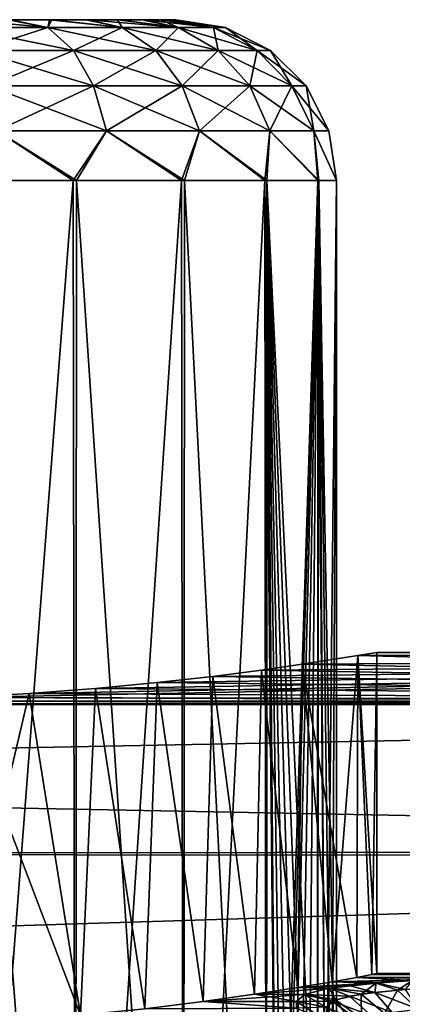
# Model space of a CAD drawing. Header units: millimetres. Extents: x -143 to 143, y -35 to 35.
# Tile 526 of 533: x 126.73 to 129.11, y 18.31 to 24.44. Entities that reach past the tile are written whole.
import ezdxf

# ---------------------------------------------------------------- set-up
doc = ezdxf.new("R2010")
doc.units = ezdxf.units.MM
doc.header["$LTSCALE"] = 65.185185
for name, color, linetype in [('1130', 7, 'CONTINUOUS'), ('1131', 7, 'CONTINUOUS'), ('1301', 7, 'CONTINUOUS'), ('1323', 7, 'CONTINUOUS'), ('1449', 7, 'CONTINUOUS'), ('1780', 7, 'CONTINUOUS'), ('1783', 7, 'CONTINUOUS'), ('1784', 7, 'CONTINUOUS'), ('1785', 7, 'CONTINUOUS'), ('1786', 7, 'CONTINUOUS'), ('848', 7, 'CONTINUOUS'), ('855', 7, 'CONTINUOUS'), ('856', 7, 'CONTINUOUS')]:
    doc.layers.add(name, color=color, linetype=linetype)

msp = doc.modelspace()

# ---------------------------------------------------------------- linework, layer by layer
at = {"layer": '1130', "linetype": 'CONTINUOUS'}
for points in [[(128.9467, 18.4418, 1.4657), (129.1718, 18.4565, 1.268), (129.079, 18.3968, 1.5905), (128.9467, 18.4418, 1.4657)], [(129.1718, 18.4565, 1.268), (129.3392, 18.415, 1.367), (129.079, 18.3968, 1.5905), (129.1718, 18.4565, 1.268)], [(128.499, 18.3712, 2.1795), (128.6536, 18.4094, 1.8288), (128.6935, 18.3371, 2.1695), (128.499, 18.3712, 2.1795)], [(128.6536, 18.4094, 1.8288), (128.9467, 18.4418, 1.4657), (128.8536, 18.3718, 1.8545), (128.6536, 18.4094, 1.8288)], [(128.6935, 18.3371, 2.1695), (128.6536, 18.4094, 1.8288), (128.8536, 18.3718, 1.8545), (128.6935, 18.3371, 2.1695)], [(128.8536, 18.3718, 1.8545), (128.9467, 18.4418, 1.4657), (129.079, 18.3968, 1.5905), (128.8536, 18.3718, 1.8545)], [(128.8536, 18.3718, 1.8545), (129.079, 18.3968, 1.5905), (128.9981, 18.2525, 1.9329), (128.8536, 18.3718, 1.8545)], [(129.079, 18.3968, 1.5905), (129.2078, 18.2761, 1.694), (128.9981, 18.2525, 1.9329), (129.079, 18.3968, 1.5905)], [(129.3392, 18.415, 1.367), (129.2078, 18.2761, 1.694), (129.079, 18.3968, 1.5905), (129.3392, 18.415, 1.367)], [(128.45, 18.327, 2.5243), (128.499, 18.3712, 2.1795), (128.6344, 18.292, 2.5196), (128.45, 18.327, 2.5243)], [(128.6344, 18.292, 2.5196), (128.499, 18.3712, 2.1795), (128.6935, 18.3371, 2.1695), (128.6344, 18.292, 2.5196)], [(128.6344, 18.292, 2.5196), (128.6935, 18.3371, 2.1695), (128.8037, 18.1817, 2.5044), (128.6344, 18.292, 2.5196)], [(128.6935, 18.3371, 2.1695), (128.8536, 18.3718, 1.8545), (128.8552, 18.2205, 2.2077), (128.6935, 18.3371, 2.1695)], [(128.8037, 18.1817, 2.5044), (128.6935, 18.3371, 2.1695), (128.8552, 18.2205, 2.2077), (128.8037, 18.1817, 2.5044)], [(128.8552, 18.2205, 2.2077), (128.8536, 18.3718, 1.8545), (128.9981, 18.2525, 1.9329), (128.8552, 18.2205, 2.2077)]]:
    msp.add_3dface(points, dxfattribs=at)
at = {"layer": '1131', "linetype": 'CONTINUOUS'}
msp.add_3dface([(128.45, 18.2862, 2.8042), (128.45, 18.327, 2.5243), (128.6344, 18.292, 2.5196), (128.45, 18.2862, 2.8042)], dxfattribs=at)
at = {"layer": '1301', "linetype": 'CONTINUOUS'}
for points in [[(128.8317, 20.4801, -0.9021), (140.45, 20.169, -3.6692), (128.4857, 20.4259, -1.7419), (128.8317, 20.4801, -0.9021)], [(128.95, 20.5), (140.45, 20.4997, -0.1177), (128.8317, 20.4801, -0.9021), (128.95, 20.5)], [(140.45, 20.4997, -0.1177), (140.45, 20.169, -3.6692), (128.8317, 20.4801, -0.9021), (140.45, 20.4997, -0.1177)], [(140.45, 20.4999, -0.0589), (140.45, 20.4997, -0.1177), (128.95, 20.5), (140.45, 20.4999, -0.0589)], [(140.45, 20.5), (140.45, 20.4999, -0.0589), (128.95, 20.5), (140.45, 20.5)], [(128.4857, 20.4259, -1.7419), (140.45, 20.169, -3.6692), (128.2325, 20.3898, -2.1232), (128.4857, 20.4259, -1.7419)], [(127.9295, 20.3506, -2.4702), (140.45, 20.169, -3.6692), (127.5827, 20.3113, -2.7751), (127.9295, 20.3506, -2.4702)], [(128.2325, 20.3898, -2.1232), (140.45, 20.169, -3.6692), (127.9295, 20.3506, -2.4702), (128.2325, 20.3898, -2.1232)], [(127.5827, 20.3113, -2.7751), (140.45, 20.169, -3.6692), (127.1995, 20.2746, -3.0314), (127.5827, 20.3113, -2.7751)], [(126.7876, 20.2433, -3.2343), (140.45, 20.169, -3.6692), (126.3535, 20.2192, -3.3814), (126.7876, 20.2433, -3.2343)], [(127.1995, 20.2746, -3.0314), (140.45, 20.169, -3.6692), (126.7876, 20.2433, -3.2343), (127.1995, 20.2746, -3.0314)], [(93.65, 20.1902, -3.5506), (125.45, 20.199, -3.5), (140.45, 20.169, -3.6692), (93.65, 20.1902, -3.5506)], [(93.65, 19.27, -6.9939), (93.65, 20.1902, -3.5506), (140.45, 20.169, -3.6692), (93.65, 19.27, -6.9939)], [(140.45, 19.2277, -7.1097), (93.65, 19.27, -6.9939), (140.45, 20.169, -3.6692), (140.45, 19.2277, -7.1097)], [(140.45, 20.169, -3.6692), (125.45, 20.199, -3.5), (126.3535, 20.2192, -3.3814), (140.45, 20.169, -3.6692)], [(93.65, 17.7674, -10.2259), (93.65, 19.27, -6.9939), (140.45, 19.2277, -7.1097), (93.65, 17.7674, -10.2259)], [(140.45, 17.7043, -10.3348), (93.65, 17.7674, -10.2259), (140.45, 19.2277, -7.1097), (140.45, 17.7043, -10.3348)]]:
    msp.add_3dface(points, dxfattribs=at)
at = {"layer": '1323', "linetype": 'CONTINUOUS'}
for points in [[(126.3535, 20.2192, 3.3814), (140.45, 20.5), (126.7876, 20.2432, 3.2343), (126.3535, 20.2192, 3.3814)], [(140.45, 20.5), (126.3535, 20.2192, 3.3814), (140.45, 20.1897, 3.5533), (140.45, 20.5)], [(126.7876, 20.2432, 3.2343), (140.45, 20.5), (127.1995, 20.2746, 3.0314), (126.7876, 20.2432, 3.2343)], [(127.1995, 20.2746, 3.0314), (140.45, 20.5), (127.5827, 20.3113, 2.7752), (127.1995, 20.2746, 3.0314)], [(127.5827, 20.3113, 2.7752), (140.45, 20.5), (127.9295, 20.3506, 2.4703), (127.5827, 20.3113, 2.7752)], [(127.9295, 20.3506, 2.4703), (140.45, 20.5), (128.2324, 20.3897, 2.1232), (127.9295, 20.3506, 2.4703)], [(128.2324, 20.3897, 2.1232), (140.45, 20.5), (128.4857, 20.4259, 1.742), (128.2324, 20.3897, 2.1232)], [(128.4857, 20.4259, 1.742), (140.45, 20.5), (128.8317, 20.4801, 0.9021), (128.4857, 20.4259, 1.742)], [(140.45, 20.5), (128.95, 20.5), (128.8317, 20.4801, 0.9021), (140.45, 20.5)], [(140.45, 20.1897, 3.5533), (125.45, 20.199, 3.5), (93.65, 20.1605, 3.7152), (140.45, 20.1897, 3.5533)], [(140.45, 19.2682, 6.9991), (140.45, 20.1897, 3.5533), (93.65, 20.1605, 3.7152), (140.45, 19.2682, 6.9991)], [(126.3535, 20.2192, 3.3814), (125.45, 20.199, 3.5), (140.45, 20.1897, 3.5533), (126.3535, 20.2192, 3.3814)], [(93.65, 19.2123, 7.1509), (140.45, 19.2682, 6.9991), (93.65, 20.1605, 3.7152), (93.65, 19.2123, 7.1509)], [(140.45, 17.7633, 10.233), (140.45, 19.2682, 6.9991), (93.65, 19.2123, 7.1509), (140.45, 17.7633, 10.233)], [(93.65, 17.6834, 10.3705), (140.45, 17.7633, 10.233), (93.65, 19.2123, 7.1509), (93.65, 17.6834, 10.3705)]]:
    msp.add_3dface(points, dxfattribs=at)
at = {"layer": '1449', "linetype": 'CONTINUOUS'}
for points in [[(128.8255, 18.4769, -0.9251), (128.8317, 20.4801, -0.9021), (128.4857, 20.4259, -1.7419), (128.8255, 18.4769, -0.9251)], [(128.6712, 18.4493, 1.3689), (128.4857, 20.4259, 1.742), (128.8317, 20.4801, 0.9021), (128.6712, 18.4493, 1.3689)], [(128.8255, 18.4769, 0.9251), (128.6712, 18.4493, 1.3689), (128.8317, 20.4801, 0.9021), (128.8255, 18.4769, 0.9251)], [(128.8255, 18.4769, -0.9251), (128.9188, 18.4941, -0.4665), (128.8317, 20.4801, -0.9021), (128.8255, 18.4769, -0.9251)], [(128.9188, 18.4941, 0.4664), (128.8255, 18.4769, 0.9251), (128.8317, 20.4801, 0.9021), (128.9188, 18.4941, 0.4664)], [(128.95, 18.5, -0.0001), (128.95, 20.5), (128.8317, 20.4801, -0.9021), (128.95, 18.5, -0.0001)], [(128.95, 20.5), (128.9188, 18.4941, 0.4664), (128.8317, 20.4801, 0.9021), (128.95, 20.5)], [(128.9188, 18.4941, -0.4665), (128.95, 18.5, -0.0001), (128.8317, 20.4801, -0.9021), (128.9188, 18.4941, -0.4665)], [(128.95, 18.5, -0.0001), (128.9188, 18.4941, 0.4664), (128.95, 20.5), (128.95, 18.5, -0.0001)], [(128.458, 18.4133, 1.7893), (128.2324, 20.3897, 2.1232), (128.4857, 20.4259, 1.742), (128.458, 18.4133, 1.7893)], [(128.458, 18.4133, -1.7894), (128.4857, 20.4259, -1.7419), (128.2325, 20.3898, -2.1232), (128.458, 18.4133, -1.7894)], [(128.458, 18.4133, -1.7894), (128.6712, 18.4493, -1.369), (128.4857, 20.4259, -1.7419), (128.458, 18.4133, -1.7894)], [(128.6712, 18.4493, 1.3689), (128.458, 18.4133, 1.7893), (128.4857, 20.4259, 1.742), (128.6712, 18.4493, 1.3689)], [(128.6712, 18.4493, -1.369), (128.8255, 18.4769, -0.9251), (128.4857, 20.4259, -1.7419), (128.6712, 18.4493, -1.369)], [(127.8699, 18.3264, -2.5286), (127.9295, 20.3506, -2.4702), (127.5827, 20.3113, -2.7751), (127.8699, 18.3264, -2.5286)], [(127.87, 18.3264, 2.5286), (127.5827, 20.3113, 2.7752), (127.9295, 20.3506, 2.4703), (127.87, 18.3264, 2.5286)], [(127.8699, 18.3264, -2.5286), (128.1894, 18.3713, -2.1785), (127.9295, 20.3506, -2.4702), (127.8699, 18.3264, -2.5286)], [(128.1894, 18.3713, 2.1785), (127.87, 18.3264, 2.5286), (127.9295, 20.3506, 2.4703), (128.1894, 18.3713, 2.1785)], [(128.1894, 18.3713, -2.1785), (128.2325, 20.3898, -2.1232), (127.9295, 20.3506, -2.4702), (128.1894, 18.3713, -2.1785)], [(128.1894, 18.3713, 2.1785), (127.9295, 20.3506, 2.4703), (128.2324, 20.3897, 2.1232), (128.1894, 18.3713, 2.1785)], [(128.1894, 18.3713, -2.1785), (128.458, 18.4133, -1.7894), (128.2325, 20.3898, -2.1232), (128.1894, 18.3713, -2.1785)], [(128.458, 18.4133, 1.7893), (128.1894, 18.3713, 2.1785), (128.2324, 20.3897, 2.1232), (128.458, 18.4133, 1.7893)], [(127.5065, 18.282, -2.8321), (127.5827, 20.3113, -2.7751), (127.1995, 20.2746, -3.0314), (127.5065, 18.282, -2.8321)], [(127.5066, 18.282, 2.8321), (127.1995, 20.2746, 3.0314), (127.5827, 20.3113, 2.7752), (127.5066, 18.282, 2.8321)], [(127.5065, 18.282, -2.8321), (127.8699, 18.3264, -2.5286), (127.5827, 20.3113, -2.7751), (127.5065, 18.282, -2.8321)], [(127.87, 18.3264, 2.5286), (127.5066, 18.282, 2.8321), (127.5827, 20.3113, 2.7752), (127.87, 18.3264, 2.5286)], [(127.1062, 18.2412, 3.0833), (126.3013, 18.1859, 3.3949), (126.7876, 20.2432, 3.2343), (127.1062, 18.2412, 3.0833)], [(126.3013, 18.1859, 3.3949), (126.3535, 20.2192, 3.3814), (126.7876, 20.2432, 3.2343), (126.3013, 18.1859, 3.3949)], [(127.1062, 18.2412, -3.0833), (126.7876, 20.2433, -3.2343), (126.3535, 20.2192, -3.3814), (127.1062, 18.2412, -3.0833)], [(127.1062, 18.2412, -3.0833), (127.1995, 20.2746, -3.0314), (126.7876, 20.2433, -3.2343), (127.1062, 18.2412, -3.0833)], [(127.1062, 18.2412, 3.0833), (126.7876, 20.2432, 3.2343), (127.1995, 20.2746, 3.0314), (127.1062, 18.2412, 3.0833)], [(127.1062, 18.2412, -3.0833), (127.5065, 18.282, -2.8321), (127.1995, 20.2746, -3.0314), (127.1062, 18.2412, -3.0833)], [(127.5066, 18.282, 2.8321), (127.1062, 18.2412, 3.0833), (127.1995, 20.2746, 3.0314), (127.5066, 18.282, 2.8321)], [(126.3013, 18.1859, -3.3949), (127.1062, 18.2412, -3.0833), (126.3535, 20.2192, -3.3814), (126.3013, 18.1859, -3.3949)]]:
    msp.add_3dface(points, dxfattribs=at)
at = {"layer": '1780', "linetype": 'CONTINUOUS'}
for points in [[(126.2912, 13.438, 3.1393), (127.075, 13.438, 2.8146), (126.3015, 23.438, 3.1365), (126.2912, 13.438, 3.1393)], [(126.3015, 23.438, 3.1365), (127.075, 13.438, 2.8146), (127.0824, 23.438, 2.8103), (126.3015, 23.438, 3.1365)], [(127.075, 13.438, 2.8146), (127.7481, 13.438, 2.2981), (127.0824, 23.438, 2.8103), (127.075, 13.438, 2.8146)], [(127.0824, 23.438, 2.8103), (127.7481, 13.438, 2.2981), (127.7526, 23.438, 2.2936), (127.0824, 23.438, 2.8103)], [(127.7481, 13.438, 2.2981), (128.2646, 13.438, 1.625), (127.7526, 23.438, 2.2936), (127.7481, 13.438, 2.2981)], [(127.7526, 23.438, 2.2936), (128.2646, 13.438, 1.625), (128.2667, 23.438, 1.6213), (127.7526, 23.438, 2.2936)], [(128.2646, 13.438, 1.625), (128.3331, 15.638, 1.5), (128.2667, 23.438, 1.6213), (128.2646, 13.438, 1.625)], [(128.5216, 16.6973, 1.062), (128.5799, 16.8561, 0.8753), (128.2667, 23.438, 1.6213), (128.5216, 16.6973, 1.062)], [(128.2667, 23.438, 1.6213), (128.5799, 16.8561, 0.8753), (128.5898, 23.438, 0.8391), (128.2667, 23.438, 1.6213)], [(128.462, 16.5097, 1.2207), (128.5216, 16.6973, 1.062), (128.2667, 23.438, 1.6213), (128.462, 16.5097, 1.2207)], [(128.4086, 16.3021, 1.345), (128.462, 16.5097, 1.2207), (128.2667, 23.438, 1.6213), (128.4086, 16.3021, 1.345)], [(128.3674, 16.084, 1.4322), (128.4086, 16.3021, 1.345), (128.2667, 23.438, 1.6213), (128.3674, 16.084, 1.4322)], [(128.3331, 15.638, 1.5), (128.3674, 16.084, 1.4322), (128.2667, 23.438, 1.6213), (128.3331, 15.638, 1.5)], [(128.5799, 16.8561, 0.8753), (128.6304, 16.9805, 0.6691), (128.5898, 23.438, 0.8391), (128.5799, 16.8561, 0.8753)], [(128.6685, 17.0686, 0.4511), (128.7, 17.138), (128.5898, 23.438, 0.8391), (128.6685, 17.0686, 0.4511)], [(128.5898, 23.438, 0.8391), (128.7, 17.138), (128.7, 23.438), (128.5898, 23.438, 0.8391)], [(128.6304, 16.9805, 0.6691), (128.6685, 17.0686, 0.4511), (128.5898, 23.438, 0.8391), (128.6304, 16.9805, 0.6691)]]:
    msp.add_3dface(points, dxfattribs=at)
at = {"layer": '1783', "linetype": 'CONTINUOUS'}
for points in [[(127.0602, 23.438, -2.8231), (126.2911, 13.438, -3.1393), (126.2767, 23.438, -3.1431), (127.0602, 23.438, -2.8231)], [(127.075, 13.438, -2.8146), (126.2911, 13.438, -3.1393), (127.0602, 23.438, -2.8231), (127.075, 13.438, -2.8146)], [(127.7344, 23.438, -2.3117), (127.075, 13.438, -2.8146), (127.0602, 23.438, -2.8231), (127.7344, 23.438, -2.3117)], [(127.7481, 13.438, -2.2981), (127.075, 13.438, -2.8146), (127.7344, 23.438, -2.3117), (127.7481, 13.438, -2.2981)], [(128.2538, 23.438, -1.6435), (127.7481, 13.438, -2.2981), (127.7344, 23.438, -2.3117), (128.2538, 23.438, -1.6435)], [(128.2646, 13.438, -1.625), (127.7481, 13.438, -2.2981), (128.2538, 23.438, -1.6435), (128.2646, 13.438, -1.625)], [(128.3331, 15.638, -1.5), (128.2646, 13.438, -1.625), (128.2538, 23.438, -1.6435), (128.3331, 15.638, -1.5)], [(128.5831, 23.438, -0.8639), (128.3331, 15.638, -1.5), (128.2538, 23.438, -1.6435), (128.5831, 23.438, -0.8639)], [(128.3674, 16.0839, -1.4322), (128.3331, 15.638, -1.5), (128.5831, 23.438, -0.8639), (128.3674, 16.0839, -1.4322)], [(128.4086, 16.302, -1.345), (128.3674, 16.0839, -1.4322), (128.5831, 23.438, -0.8639), (128.4086, 16.302, -1.345)], [(128.462, 16.5096, -1.2208), (128.4086, 16.302, -1.345), (128.5831, 23.438, -0.8639), (128.462, 16.5096, -1.2208)], [(128.5216, 16.6972, -1.0621), (128.462, 16.5096, -1.2208), (128.5831, 23.438, -0.8639), (128.5216, 16.6972, -1.0621)], [(128.5799, 16.8561, -0.8754), (128.5216, 16.6972, -1.0621), (128.5831, 23.438, -0.8639), (128.5799, 16.8561, -0.8754)], [(128.6304, 16.9805, -0.6692), (128.5799, 16.8561, -0.8754), (128.5831, 23.438, -0.8639), (128.6304, 16.9805, -0.6692)], [(128.6999, 23.438, -0.0257), (128.6304, 16.9805, -0.6692), (128.5831, 23.438, -0.8639), (128.6999, 23.438, -0.0257)], [(128.6685, 17.0685, -0.4511), (128.6304, 16.9805, -0.6692), (128.6999, 23.438, -0.0257), (128.6685, 17.0685, -0.4511)], [(128.7, 23.438), (128.7, 17.138), (128.6685, 17.0685, -0.4511), (128.7, 23.438)], [(128.7, 23.438), (128.6685, 17.0685, -0.4511), (128.7, 23.438, -0.0128), (128.7, 23.438)], [(128.7, 23.438, -0.0128), (128.6685, 17.0685, -0.4511), (128.6999, 23.438, -0.0257), (128.7, 23.438, -0.0128)]]:
    msp.add_3dface(points, dxfattribs=at)
at = {"layer": '1784', "linetype": 'CONTINUOUS'}
for points in [[(126.3574, 24.3891, -2.3927), (126.657, 24.438, -1.8989), (126.9037, 24.3891, -2.106), (126.3574, 24.3891, -2.3927)], [(126.657, 24.438, -1.8989), (126.9145, 24.438, -1.7082), (126.9037, 24.3891, -2.106), (126.657, 24.438, -1.8989)], [(126.9037, 24.3891, -2.106), (126.9145, 24.438, -1.7082), (127.3655, 24.3891, -1.6969), (126.9037, 24.3891, -2.106)], [(126.9145, 24.438, -1.7082), (127.1422, 24.438, -1.4828), (127.3655, 24.3891, -1.6969), (126.9145, 24.438, -1.7082)], [(127.1422, 24.438, -1.4828), (127.3357, 24.438, -1.2274), (127.3655, 24.3891, -1.6969), (127.1422, 24.438, -1.4828)], [(127.3357, 24.438, -1.2274), (127.4909, 24.438, -0.9472), (127.7159, 24.3891, -1.1892), (127.3357, 24.438, -1.2274)], [(127.3655, 24.3891, -1.6969), (127.3357, 24.438, -1.2274), (127.7159, 24.3891, -1.1892), (127.3655, 24.3891, -1.6969)], [(127.4909, 24.438, -0.9472), (127.6048, 24.438, -0.6476), (127.7159, 24.3891, -1.1892), (127.4909, 24.438, -0.9472)], [(127.6048, 24.438, -0.6476), (127.6749, 24.438, -0.335), (127.9347, 24.3891, -0.6124), (127.6048, 24.438, -0.6476)], [(127.7159, 24.3891, -1.1892), (127.6048, 24.438, -0.6476), (127.9347, 24.3891, -0.6124), (127.7159, 24.3891, -1.1892)], [(127.6749, 24.438, -0.335), (127.7, 24.438, -0.0172), (127.9347, 24.3891, -0.6124), (127.6749, 24.438, -0.335)], [(127.7, 24.438, -0.0086), (127.7, 24.438, 0.0002), (127.9347, 24.3891, -0.6124), (127.7, 24.438, -0.0086)], [(127.9347, 24.3891, -0.6124), (127.7, 24.438, 0.0002), (128.009, 24.3891), (127.9347, 24.3891, -0.6124)], [(127.7, 24.438, -0.0172), (127.7, 24.438, -0.0086), (127.9347, 24.3891, -0.6124), (127.7, 24.438, -0.0172)], [(126.3574, 24.3891, -2.3927), (126.9037, 24.3891, -2.106), (126.4564, 24.2468, -2.6536), (126.3574, 24.3891, -2.3927)], [(126.4564, 24.2468, -2.6536), (126.9037, 24.3891, -2.106), (127.0622, 24.2468, -2.3357), (126.4564, 24.2468, -2.6536)], [(126.9037, 24.3891, -2.106), (127.3655, 24.3891, -1.6969), (127.0622, 24.2468, -2.3357), (126.9037, 24.3891, -2.106)], [(127.0622, 24.2468, -2.3357), (127.3655, 24.3891, -1.6969), (127.5743, 24.2468, -1.882), (127.0622, 24.2468, -2.3357)], [(127.3655, 24.3891, -1.6969), (127.7159, 24.3891, -1.1892), (127.5743, 24.2468, -1.882), (127.3655, 24.3891, -1.6969)], [(127.5743, 24.2468, -1.882), (127.7159, 24.3891, -1.1892), (127.963, 24.2468, -1.3189), (127.5743, 24.2468, -1.882)], [(127.7159, 24.3891, -1.1892), (127.9347, 24.3891, -0.6124), (127.963, 24.2468, -1.3189), (127.7159, 24.3891, -1.1892)], [(127.9347, 24.3891, -0.6124), (128.009, 24.3891), (128.2056, 24.2468, -0.6792), (127.9347, 24.3891, -0.6124)], [(127.963, 24.2468, -1.3189), (127.9347, 24.3891, -0.6124), (128.2056, 24.2468, -0.6792), (127.963, 24.2468, -1.3189)], [(128.009, 24.3891), (128.288, 24.2468), (128.2056, 24.2468, -0.6792), (128.009, 24.3891)], [(126.4564, 24.2468, -2.6536), (127.0622, 24.2468, -2.3357), (126.5349, 24.0253, -2.8606), (126.4564, 24.2468, -2.6536)], [(126.5349, 24.0253, -2.8606), (127.0622, 24.2468, -2.3357), (127.1879, 24.0253, -2.5178), (126.5349, 24.0253, -2.8606)], [(127.0622, 24.2468, -2.3357), (127.5743, 24.2468, -1.882), (127.1879, 24.0253, -2.5178), (127.0622, 24.2468, -2.3357)], [(127.1879, 24.0253, -2.5178), (127.5743, 24.2468, -1.882), (127.74, 24.0253, -2.0287), (127.1879, 24.0253, -2.5178)], [(127.5743, 24.2468, -1.882), (127.963, 24.2468, -1.3189), (127.74, 24.0253, -2.0287), (127.5743, 24.2468, -1.882)], [(127.74, 24.0253, -2.0287), (127.963, 24.2468, -1.3189), (128.159, 24.0253, -1.4218), (127.74, 24.0253, -2.0287)], [(127.963, 24.2468, -1.3189), (128.2056, 24.2468, -0.6792), (128.159, 24.0253, -1.4218), (127.963, 24.2468, -1.3189)], [(128.159, 24.0253, -1.4218), (128.2056, 24.2468, -0.6792), (128.4205, 24.0253, -0.7322), (128.159, 24.0253, -1.4218)], [(128.2056, 24.2468, -0.6792), (128.288, 24.2468), (128.4205, 24.0253, -0.7322), (128.2056, 24.2468, -0.6792)], [(128.288, 24.2468), (128.5094, 24.0253), (128.4205, 24.0253, -0.7322), (128.288, 24.2468)], [(126.5852, 23.7461, -2.9933), (126.5349, 24.0253, -2.8606), (127.1879, 24.0253, -2.5178), (126.5852, 23.7461, -2.9933)], [(127.2686, 23.7461, -2.6347), (126.5852, 23.7461, -2.9933), (127.1879, 24.0253, -2.5178), (127.2686, 23.7461, -2.6347)], [(127.2686, 23.7461, -2.6347), (127.1879, 24.0253, -2.5178), (127.74, 24.0253, -2.0287), (127.2686, 23.7461, -2.6347)], [(127.8462, 23.7461, -2.1229), (127.2686, 23.7461, -2.6347), (127.74, 24.0253, -2.0287), (127.8462, 23.7461, -2.1229)], [(127.8462, 23.7461, -2.1229), (127.74, 24.0253, -2.0287), (128.159, 24.0253, -1.4218), (127.8462, 23.7461, -2.1229)], [(128.2847, 23.7461, -1.4877), (127.8462, 23.7461, -2.1229), (128.159, 24.0253, -1.4218), (128.2847, 23.7461, -1.4877)], [(128.2847, 23.7461, -1.4877), (128.159, 24.0253, -1.4218), (128.4205, 24.0253, -0.7322), (128.2847, 23.7461, -1.4877)], [(128.5583, 23.7461, -0.7661), (128.2847, 23.7461, -1.4877), (128.4205, 24.0253, -0.7322), (128.5583, 23.7461, -0.7661)], [(128.5094, 24.0253), (128.5583, 23.7461, -0.7661), (128.4205, 24.0253, -0.7322), (128.5094, 24.0253)], [(128.6513, 23.7461), (128.5583, 23.7461, -0.7661), (128.5094, 24.0253), (128.6513, 23.7461)], [(127.0602, 23.438, -2.8231), (126.2767, 23.438, -3.1431), (126.5852, 23.7461, -2.9933), (127.0602, 23.438, -2.8231)], [(127.2686, 23.7461, -2.6347), (127.0602, 23.438, -2.8231), (126.5852, 23.7461, -2.9933), (127.2686, 23.7461, -2.6347)], [(127.7344, 23.438, -2.3117), (127.0602, 23.438, -2.8231), (127.2686, 23.7461, -2.6347), (127.7344, 23.438, -2.3117)], [(127.8462, 23.7461, -2.1229), (127.7344, 23.438, -2.3117), (127.2686, 23.7461, -2.6347), (127.8462, 23.7461, -2.1229)], [(128.2538, 23.438, -1.6435), (127.7344, 23.438, -2.3117), (127.8462, 23.7461, -2.1229), (128.2538, 23.438, -1.6435)], [(128.2847, 23.7461, -1.4877), (128.2538, 23.438, -1.6435), (127.8462, 23.7461, -2.1229), (128.2847, 23.7461, -1.4877)], [(128.5831, 23.438, -0.8639), (128.2538, 23.438, -1.6435), (128.2847, 23.7461, -1.4877), (128.5831, 23.438, -0.8639)], [(128.5583, 23.7461, -0.7661), (128.5831, 23.438, -0.8639), (128.2847, 23.7461, -1.4877), (128.5583, 23.7461, -0.7661)], [(128.6999, 23.438, -0.0257), (128.5831, 23.438, -0.8639), (128.5583, 23.7461, -0.7661), (128.6999, 23.438, -0.0257)], [(128.6513, 23.7461), (128.6999, 23.438, -0.0257), (128.5583, 23.7461, -0.7661), (128.6513, 23.7461)], [(128.7, 23.438), (128.7, 23.438, -0.0128), (128.6513, 23.7461), (128.7, 23.438)], [(128.7, 23.438, -0.0128), (128.6999, 23.438, -0.0257), (128.6513, 23.7461), (128.7, 23.438, -0.0128)]]:
    msp.add_3dface(points, dxfattribs=at)
at = {"layer": '1785', "linetype": 'CONTINUOUS'}
for points in [[(126.9037, 24.3891, 2.106), (126.3909, 24.438, 2.0438), (126.3574, 24.3891, 2.3927), (126.9037, 24.3891, 2.106)], [(126.6717, 24.438, 1.8895), (126.3909, 24.438, 2.0438), (126.9037, 24.3891, 2.106), (126.6717, 24.438, 1.8895)], [(126.9277, 24.438, 1.6968), (126.6717, 24.438, 1.8895), (126.9037, 24.3891, 2.106), (126.9277, 24.438, 1.6968)], [(127.3655, 24.3891, 1.6969), (126.9277, 24.438, 1.6968), (126.9037, 24.3891, 2.106), (127.3655, 24.3891, 1.6969)], [(127.1537, 24.438, 1.4697), (126.9277, 24.438, 1.6968), (127.3655, 24.3891, 1.6969), (127.1537, 24.438, 1.4697)], [(127.3452, 24.438, 1.2128), (127.1537, 24.438, 1.4697), (127.7159, 24.3891, 1.1892), (127.3452, 24.438, 1.2128)], [(127.7159, 24.3891, 1.1892), (127.1537, 24.438, 1.4697), (127.3655, 24.3891, 1.6969), (127.7159, 24.3891, 1.1892)], [(127.4982, 24.438, 0.9313), (127.3452, 24.438, 1.2128), (127.7159, 24.3891, 1.1892), (127.4982, 24.438, 0.9313)], [(127.6097, 24.438, 0.6309), (127.4982, 24.438, 0.9313), (127.9347, 24.3891, 0.6124), (127.6097, 24.438, 0.6309)], [(127.9347, 24.3891, 0.6124), (127.4982, 24.438, 0.9313), (127.7159, 24.3891, 1.1892), (127.9347, 24.3891, 0.6124)], [(127.6774, 24.438, 0.3178), (127.6097, 24.438, 0.6309), (127.9347, 24.3891, 0.6124), (127.6774, 24.438, 0.3178)], [(128.009, 24.3891), (127.7, 24.438, 0.0002), (127.6774, 24.438, 0.3178), (128.009, 24.3891)], [(128.009, 24.3891), (127.6774, 24.438, 0.3178), (127.9347, 24.3891, 0.6124), (128.009, 24.3891)], [(126.9037, 24.3891, 2.106), (126.3574, 24.3891, 2.3927), (127.0622, 24.2468, 2.3357), (126.9037, 24.3891, 2.106)], [(127.0622, 24.2468, 2.3357), (126.3574, 24.3891, 2.3927), (126.4564, 24.2468, 2.6536), (127.0622, 24.2468, 2.3357)], [(127.3655, 24.3891, 1.6969), (126.9037, 24.3891, 2.106), (127.5743, 24.2468, 1.882), (127.3655, 24.3891, 1.6969)], [(127.5743, 24.2468, 1.882), (126.9037, 24.3891, 2.106), (127.0622, 24.2468, 2.3357), (127.5743, 24.2468, 1.882)], [(127.7159, 24.3891, 1.1892), (127.3655, 24.3891, 1.6969), (127.963, 24.2468, 1.3189), (127.7159, 24.3891, 1.1892)], [(127.963, 24.2468, 1.3189), (127.3655, 24.3891, 1.6969), (127.5743, 24.2468, 1.882), (127.963, 24.2468, 1.3189)], [(127.9347, 24.3891, 0.6124), (127.7159, 24.3891, 1.1892), (128.2056, 24.2468, 0.6792), (127.9347, 24.3891, 0.6124)], [(128.2056, 24.2468, 0.6792), (127.7159, 24.3891, 1.1892), (127.963, 24.2468, 1.3189), (128.2056, 24.2468, 0.6792)], [(128.288, 24.2468), (128.009, 24.3891), (127.9347, 24.3891, 0.6124), (128.288, 24.2468)], [(128.288, 24.2468), (127.9347, 24.3891, 0.6124), (128.2056, 24.2468, 0.6792), (128.288, 24.2468)], [(127.0622, 24.2468, 2.3357), (126.4564, 24.2468, 2.6536), (127.1879, 24.0253, 2.5178), (127.0622, 24.2468, 2.3357)], [(127.1879, 24.0253, 2.5178), (126.4564, 24.2468, 2.6536), (126.5349, 24.0253, 2.8606), (127.1879, 24.0253, 2.5178)], [(127.5743, 24.2468, 1.882), (127.0622, 24.2468, 2.3357), (127.74, 24.0253, 2.0287), (127.5743, 24.2468, 1.882)], [(127.74, 24.0253, 2.0287), (127.0622, 24.2468, 2.3357), (127.1879, 24.0253, 2.5178), (127.74, 24.0253, 2.0287)], [(127.963, 24.2468, 1.3189), (127.5743, 24.2468, 1.882), (128.159, 24.0253, 1.4218), (127.963, 24.2468, 1.3189)], [(128.159, 24.0253, 1.4218), (127.5743, 24.2468, 1.882), (127.74, 24.0253, 2.0287), (128.159, 24.0253, 1.4218)], [(128.2056, 24.2468, 0.6792), (127.963, 24.2468, 1.3189), (128.4205, 24.0253, 0.7322), (128.2056, 24.2468, 0.6792)], [(128.4205, 24.0253, 0.7322), (127.963, 24.2468, 1.3189), (128.159, 24.0253, 1.4218), (128.4205, 24.0253, 0.7322)], [(128.5094, 24.0253), (128.288, 24.2468), (128.2056, 24.2468, 0.6792), (128.5094, 24.0253)], [(128.5094, 24.0253), (128.2056, 24.2468, 0.6792), (128.4205, 24.0253, 0.7322), (128.5094, 24.0253)], [(126.5852, 23.7461, 2.9933), (127.2686, 23.7461, 2.6347), (126.5349, 24.0253, 2.8606), (126.5852, 23.7461, 2.9933)], [(127.2686, 23.7461, 2.6347), (127.1879, 24.0253, 2.5178), (126.5349, 24.0253, 2.8606), (127.2686, 23.7461, 2.6347)], [(127.2686, 23.7461, 2.6347), (127.8462, 23.7461, 2.1229), (127.1879, 24.0253, 2.5178), (127.2686, 23.7461, 2.6347)], [(127.8462, 23.7461, 2.1229), (127.74, 24.0253, 2.0287), (127.1879, 24.0253, 2.5178), (127.8462, 23.7461, 2.1229)], [(127.8462, 23.7461, 2.1229), (128.2847, 23.7461, 1.4877), (127.74, 24.0253, 2.0287), (127.8462, 23.7461, 2.1229)], [(128.2847, 23.7461, 1.4877), (128.159, 24.0253, 1.4218), (127.74, 24.0253, 2.0287), (128.2847, 23.7461, 1.4877)], [(128.2847, 23.7461, 1.4877), (128.5583, 23.7461, 0.7661), (128.159, 24.0253, 1.4218), (128.2847, 23.7461, 1.4877)], [(128.5583, 23.7461, 0.7661), (128.4205, 24.0253, 0.7322), (128.159, 24.0253, 1.4218), (128.5583, 23.7461, 0.7661)], [(128.6513, 23.7461), (128.5094, 24.0253), (128.4205, 24.0253, 0.7322), (128.6513, 23.7461)], [(128.5583, 23.7461, 0.7661), (128.6513, 23.7461), (128.4205, 24.0253, 0.7322), (128.5583, 23.7461, 0.7661)], [(126.3015, 23.438, 3.1365), (127.0824, 23.438, 2.8103), (126.5852, 23.7461, 2.9933), (126.3015, 23.438, 3.1365)], [(126.5852, 23.7461, 2.9933), (127.0824, 23.438, 2.8103), (127.2686, 23.7461, 2.6347), (126.5852, 23.7461, 2.9933)], [(127.0824, 23.438, 2.8103), (127.7526, 23.438, 2.2936), (127.2686, 23.7461, 2.6347), (127.0824, 23.438, 2.8103)], [(127.2686, 23.7461, 2.6347), (127.7526, 23.438, 2.2936), (127.8462, 23.7461, 2.1229), (127.2686, 23.7461, 2.6347)], [(127.7526, 23.438, 2.2936), (128.2667, 23.438, 1.6213), (127.8462, 23.7461, 2.1229), (127.7526, 23.438, 2.2936)], [(127.8462, 23.7461, 2.1229), (128.2667, 23.438, 1.6213), (128.2847, 23.7461, 1.4877), (127.8462, 23.7461, 2.1229)], [(128.2667, 23.438, 1.6213), (128.5898, 23.438, 0.8391), (128.2847, 23.7461, 1.4877), (128.2667, 23.438, 1.6213)], [(128.2847, 23.7461, 1.4877), (128.5898, 23.438, 0.8391), (128.5583, 23.7461, 0.7661), (128.2847, 23.7461, 1.4877)], [(128.5898, 23.438, 0.8391), (128.7, 23.438), (128.5583, 23.7461, 0.7661), (128.5898, 23.438, 0.8391)], [(128.7, 23.438), (128.6513, 23.7461), (128.5583, 23.7461, 0.7661), (128.7, 23.438)]]:
    msp.add_3dface(points, dxfattribs=at)
at = {"layer": '1786', "linetype": 'CONTINUOUS'}
for points in [[(127.7, 24.438, 0.0002), (127.7, 24.438, -0.0086), (123.2, 24.438, -0.0002), (127.7, 24.438, 0.0002)], [(127.7, 24.438, 0.0002), (123.2, 24.438, -0.0002), (123.2, 24.438, 0.0086), (127.7, 24.438, 0.0002)], [(127.7, 24.438, 0.0002), (123.2, 24.438, 0.0086), (123.2, 24.438, 0.0172), (127.7, 24.438, 0.0002)], [(127.7, 24.438, 0.0002), (123.2, 24.438, 0.0172), (127.6774, 24.438, 0.3178), (127.7, 24.438, 0.0002)], [(127.7, 24.438, -0.0086), (127.7, 24.438, -0.0172), (123.2, 24.438, -0.0002), (127.7, 24.438, -0.0086)], [(127.7, 24.438, -0.0172), (123.2226, 24.438, -0.3178), (123.2, 24.438, -0.0002), (127.7, 24.438, -0.0172)], [(123.2, 24.438, 0.0172), (123.2251, 24.438, 0.335), (127.6774, 24.438, 0.3178), (123.2, 24.438, 0.0172)], [(127.7, 24.438, -0.0172), (127.6749, 24.438, -0.335), (123.2226, 24.438, -0.3178), (127.7, 24.438, -0.0172)], [(127.6749, 24.438, -0.335), (123.2903, 24.438, -0.6309), (123.2226, 24.438, -0.3178), (127.6749, 24.438, -0.335)], [(123.2251, 24.438, 0.335), (123.2952, 24.438, 0.6476), (127.6097, 24.438, 0.6309), (123.2251, 24.438, 0.335)], [(123.2251, 24.438, 0.335), (127.6097, 24.438, 0.6309), (127.6774, 24.438, 0.3178), (123.2251, 24.438, 0.335)], [(127.6749, 24.438, -0.335), (127.6048, 24.438, -0.6476), (123.2903, 24.438, -0.6309), (127.6749, 24.438, -0.335)], [(127.6048, 24.438, -0.6476), (123.4018, 24.438, -0.9313), (123.2903, 24.438, -0.6309), (127.6048, 24.438, -0.6476)], [(123.2952, 24.438, 0.6476), (123.4091, 24.438, 0.9472), (127.4982, 24.438, 0.9313), (123.2952, 24.438, 0.6476)], [(123.2952, 24.438, 0.6476), (127.4982, 24.438, 0.9313), (127.6097, 24.438, 0.6309), (123.2952, 24.438, 0.6476)], [(127.6048, 24.438, -0.6476), (127.4909, 24.438, -0.9472), (123.4018, 24.438, -0.9313), (127.6048, 24.438, -0.6476)], [(127.4909, 24.438, -0.9472), (123.5548, 24.438, -1.2128), (123.4018, 24.438, -0.9313), (127.4909, 24.438, -0.9472)], [(123.4091, 24.438, 0.9472), (123.5643, 24.438, 1.2274), (127.3452, 24.438, 1.2128), (123.4091, 24.438, 0.9472)], [(123.4091, 24.438, 0.9472), (127.3452, 24.438, 1.2128), (127.4982, 24.438, 0.9313), (123.4091, 24.438, 0.9472)], [(127.4909, 24.438, -0.9472), (127.3357, 24.438, -1.2274), (123.5548, 24.438, -1.2128), (127.4909, 24.438, -0.9472)], [(127.3357, 24.438, -1.2274), (123.7463, 24.438, -1.4697), (123.5548, 24.438, -1.2128), (127.3357, 24.438, -1.2274)], [(123.5643, 24.438, 1.2274), (123.7578, 24.438, 1.4828), (127.1537, 24.438, 1.4697), (123.5643, 24.438, 1.2274)], [(123.5643, 24.438, 1.2274), (127.1537, 24.438, 1.4697), (127.3452, 24.438, 1.2128), (123.5643, 24.438, 1.2274)], [(127.3357, 24.438, -1.2274), (127.1422, 24.438, -1.4828), (123.7463, 24.438, -1.4697), (127.3357, 24.438, -1.2274)], [(127.1422, 24.438, -1.4828), (123.9723, 24.438, -1.6968), (123.7463, 24.438, -1.4697), (127.1422, 24.438, -1.4828)], [(123.7578, 24.438, 1.4828), (123.9855, 24.438, 1.7082), (126.9277, 24.438, 1.6968), (123.7578, 24.438, 1.4828)], [(123.7578, 24.438, 1.4828), (126.9277, 24.438, 1.6968), (127.1537, 24.438, 1.4697), (123.7578, 24.438, 1.4828)], [(127.1422, 24.438, -1.4828), (126.9145, 24.438, -1.7082), (123.9723, 24.438, -1.6968), (127.1422, 24.438, -1.4828)], [(126.9145, 24.438, -1.7082), (124.2283, 24.438, -1.8895), (123.9723, 24.438, -1.6968), (126.9145, 24.438, -1.7082)], [(123.9855, 24.438, 1.7082), (126.6717, 24.438, 1.8895), (126.9277, 24.438, 1.6968), (123.9855, 24.438, 1.7082)], [(126.9145, 24.438, -1.7082), (126.657, 24.438, -1.8989), (124.2283, 24.438, -1.8895), (126.9145, 24.438, -1.7082)]]:
    msp.add_3dface(points, dxfattribs=at)
at = {"layer": '848', "linetype": 'CONTINUOUS'}
for points in [[(128.6712, 18.4493, -1.369), (128.458, 18.4133, -1.7894), (128.9468, 18.4419, -1.4656), (128.6712, 18.4493, -1.369)], [(128.458, 18.4133, 1.7893), (128.6712, 18.4493, 1.3689), (128.9467, 18.4418, 1.4657), (128.458, 18.4133, 1.7893)], [(128.8255, 18.4769, -0.9251), (128.6712, 18.4493, -1.369), (129.45, 18.4698, -1.0571), (128.8255, 18.4769, -0.9251)], [(128.6712, 18.4493, 1.3689), (128.8255, 18.4769, 0.9251), (129.1718, 18.4565, 1.268), (128.6712, 18.4493, 1.3689)], [(129.45, 18.4698, -1.0571), (128.6712, 18.4493, -1.369), (129.1719, 18.4565, -1.2679), (129.45, 18.4698, -1.0571)], [(129.1719, 18.4565, -1.2679), (128.6712, 18.4493, -1.369), (128.9468, 18.4419, -1.4656), (129.1719, 18.4565, -1.2679)], [(128.9467, 18.4418, 1.4657), (128.6712, 18.4493, 1.3689), (129.1718, 18.4565, 1.268), (128.9467, 18.4418, 1.4657)], [(128.9188, 18.4941, -0.4665), (128.8255, 18.4769, -0.9251), (140.45, 18.4907, -0.5876), (128.9188, 18.4941, -0.4665)], [(128.8255, 18.4769, 0.9251), (128.9188, 18.4941, 0.4664), (140.45, 18.4924, 0.5288), (128.8255, 18.4769, 0.9251)], [(140.45, 18.4698, 1.0571), (128.8255, 18.4769, 0.9251), (140.45, 18.4924, 0.5288), (140.45, 18.4698, 1.0571)], [(140.45, 18.4907, -0.5876), (128.8255, 18.4769, -0.9251), (129.45, 18.4698, -1.0571), (140.45, 18.4907, -0.5876)], [(129.1718, 18.4565, 1.268), (128.8255, 18.4769, 0.9251), (129.45, 18.4698, 1.0571), (129.1718, 18.4565, 1.268)], [(129.45, 18.4698, 1.0571), (128.8255, 18.4769, 0.9251), (140.45, 18.4698, 1.0571), (129.45, 18.4698, 1.0571)], [(128.95, 18.5, -0.0001), (128.9188, 18.4941, -0.4665), (140.45, 18.4999, -0.0589), (128.95, 18.5, -0.0001)], [(128.9188, 18.4941, 0.4664), (128.95, 18.5, -0.0001), (140.45, 18.5), (128.9188, 18.4941, 0.4664)], [(140.45, 18.4924, 0.5288), (128.9188, 18.4941, 0.4664), (140.45, 18.5), (140.45, 18.4924, 0.5288)], [(140.45, 18.4999, -0.0589), (128.9188, 18.4941, -0.4665), (140.45, 18.4996, -0.1177), (140.45, 18.4999, -0.0589)], [(140.45, 18.4996, -0.1177), (128.9188, 18.4941, -0.4665), (140.45, 18.4907, -0.5876), (140.45, 18.4996, -0.1177)], [(140.45, 18.5), (128.95, 18.5, -0.0001), (140.45, 18.4999, -0.0589), (140.45, 18.5)], [(128.458, 18.4133, -1.7894), (128.1894, 18.3713, -2.1785), (128.6537, 18.4094, -1.8286), (128.458, 18.4133, -1.7894)], [(128.1894, 18.3713, 2.1785), (128.458, 18.4133, 1.7893), (128.6536, 18.4094, 1.8288), (128.1894, 18.3713, 2.1785)], [(128.6537, 18.4094, -1.8286), (128.1894, 18.3713, -2.1785), (128.4991, 18.3712, -2.1789), (128.6537, 18.4094, -1.8286)], [(128.499, 18.3712, 2.1795), (128.1894, 18.3713, 2.1785), (128.6536, 18.4094, 1.8288), (128.499, 18.3712, 2.1795)], [(128.9468, 18.4419, -1.4656), (128.458, 18.4133, -1.7894), (128.7783, 18.4262, -1.651), (128.9468, 18.4419, -1.4656)], [(128.6536, 18.4094, 1.8288), (128.458, 18.4133, 1.7893), (128.9467, 18.4418, 1.4657), (128.6536, 18.4094, 1.8288)], [(128.7783, 18.4262, -1.651), (128.458, 18.4133, -1.7894), (128.6537, 18.4094, -1.8286), (128.7783, 18.4262, -1.651)], [(127.8699, 18.3264, -2.5286), (127.5065, 18.282, -2.8321), (128.45, 18.2862, -2.8042), (127.8699, 18.3264, -2.5286)], [(127.5066, 18.282, 2.8321), (127.87, 18.3264, 2.5286), (128.45, 18.2862, 2.8042), (127.5066, 18.282, 2.8321)], [(128.1894, 18.3713, -2.1785), (127.8699, 18.3264, -2.5286), (128.4991, 18.3712, -2.1789), (128.1894, 18.3713, -2.1785)], [(128.4991, 18.3712, -2.1789), (127.8699, 18.3264, -2.5286), (128.45, 18.327, -2.5243), (128.4991, 18.3712, -2.1789)], [(128.45, 18.327, -2.5243), (127.8699, 18.3264, -2.5286), (128.45, 18.2862, -2.8042), (128.45, 18.327, -2.5243)], [(127.87, 18.3264, 2.5286), (128.1894, 18.3713, 2.1785), (128.45, 18.327, 2.5243), (127.87, 18.3264, 2.5286)], [(128.45, 18.2862, 2.8042), (127.87, 18.3264, 2.5286), (128.45, 18.327, 2.5243), (128.45, 18.2862, 2.8042)], [(128.45, 18.327, 2.5243), (128.1894, 18.3713, 2.1785), (128.499, 18.3712, 2.1795), (128.45, 18.327, 2.5243)]]:
    msp.add_3dface(points, dxfattribs=at)
at = {"layer": '855', "linetype": 'CONTINUOUS'}
for points in [[(128.45, 18.327, -2.5243), (128.45, 18.2862, -2.8042), (128.6413, 18.2037, -3.077), (128.45, 18.327, -2.5243)], [(128.45, 18.327, -2.5243), (128.6413, 18.2037, -3.077), (128.6344, 18.292, -2.5196), (128.45, 18.327, -2.5243)]]:
    msp.add_3dface(points, dxfattribs=at)
at = {"layer": '856', "linetype": 'CONTINUOUS'}
for points in [[(129.1719, 18.4565, -1.2679), (128.9468, 18.4419, -1.4656), (129.1287, 18.4008, -1.5436), (129.1719, 18.4565, -1.2679)], [(128.6537, 18.4094, -1.8286), (128.4991, 18.3712, -2.1789), (128.7795, 18.3592, -1.9748), (128.6537, 18.4094, -1.8286)], [(128.7783, 18.4262, -1.651), (128.6537, 18.4094, -1.8286), (128.9379, 18.3828, -1.7429), (128.7783, 18.4262, -1.651)], [(128.6537, 18.4094, -1.8286), (128.7795, 18.3592, -1.9748), (128.9379, 18.3828, -1.7429), (128.6537, 18.4094, -1.8286)], [(128.9468, 18.4419, -1.4656), (128.7783, 18.4262, -1.651), (128.9379, 18.3828, -1.7429), (128.9468, 18.4419, -1.4656)], [(128.9468, 18.4419, -1.4656), (128.9379, 18.3828, -1.7429), (129.1287, 18.4008, -1.5436), (128.9468, 18.4419, -1.4656)], [(128.9379, 18.3828, -1.7429), (129.2096, 18.2787, -1.6894), (129.1287, 18.4008, -1.5436), (128.9379, 18.3828, -1.7429)], [(128.4991, 18.3712, -2.1789), (128.45, 18.327, -2.5243), (128.6726, 18.3289, -2.2376), (128.4991, 18.3712, -2.1789)], [(128.45, 18.327, -2.5243), (128.6344, 18.292, -2.5196), (128.6726, 18.3289, -2.2376), (128.45, 18.327, -2.5243)], [(128.4991, 18.3712, -2.1789), (128.6726, 18.3289, -2.2376), (128.7795, 18.3592, -1.9748), (128.4991, 18.3712, -2.1789)], [(128.6344, 18.292, -2.5196), (128.8329, 18.2113, -2.281), (128.6726, 18.3289, -2.2376), (128.6344, 18.292, -2.5196)], [(128.6726, 18.3289, -2.2376), (128.9164, 18.2374, -2.0668), (128.7795, 18.3592, -1.9748), (128.6726, 18.3289, -2.2376)], [(128.8329, 18.2113, -2.281), (128.9164, 18.2374, -2.0668), (128.6726, 18.3289, -2.2376), (128.8329, 18.2113, -2.281)], [(128.7795, 18.3592, -1.9748), (129.0445, 18.2592, -1.8704), (128.9379, 18.3828, -1.7429), (128.7795, 18.3592, -1.9748)], [(128.9164, 18.2374, -2.0668), (129.0445, 18.2592, -1.8704), (128.7795, 18.3592, -1.9748), (128.9164, 18.2374, -2.0668)], [(129.0445, 18.2592, -1.8704), (129.2096, 18.2787, -1.6894), (128.9379, 18.3828, -1.7429), (129.0445, 18.2592, -1.8704)]]:
    msp.add_3dface(points, dxfattribs=at)

doc.saveas('drawing.dxf')
